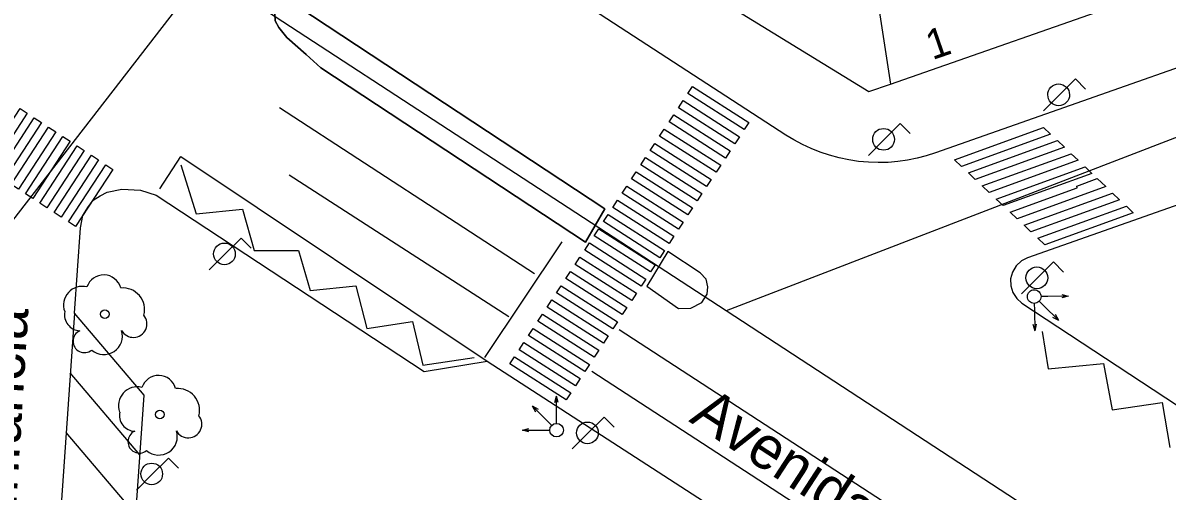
# Model space of a CAD drawing. Extents: x 282771 to 285132, y 4823109 to 4825496.
# Drawn here: x 284575 to 284642.2, y 4824050.6 to 4824078 of the extents above; entities that cross this region are included whole.
import ezdxf

# ---------------------------------------------------------------- set-up
doc = ezdxf.new("R2010")
doc.units = 0
for name, color, linetype in [('ACERA-BORDILLO', 7, 'Continuous'), ('APARCAMIENTO', 7, 'Continuous'), ('ARBOL', 7, 'Continuous'), ('BORDILLO', 7, 'Continuous'), ('CALLE-EJE', 7, 'Continuous'), ('CALLE-TEXTO', 7, 'Continuous'), ('CARGA_DESCARGA', 7, 'Continuous'), ('EDIFICIO', 7, 'Continuous'), ('FAROLA', 7, 'Continuous'), ('MEDIANERA', 7, 'Continuous'), ('NUM-PORTAL', 7, 'Continuous'), ('PASO-PEATONES', 7, 'Continuous'), ('SEMAFORO', 7, 'Continuous'), ('SENAL-VIARIA', 7, 'Continuous'), ('ZONA-VERDE', 7, 'Continuous')]:
    doc.layers.add(name, color=color, linetype=linetype)

msp = doc.modelspace()

# ---------------------------------------------------------------- linework, layer by layer
at = {"layer": 'ACERA-BORDILLO'}
for points in [[(284779.059, 4824068.787), (284779.385, 4824069.114), (284748.729, 4824099.677), (284743.66, 4824101.986), (284740.449, 4824101.563), (284695.009, 4824085.756), (284633.978, 4824064.253), (284633.616, 4824064.067), (284633.307, 4824063.778), (284633.091, 4824063.414), (284632.987, 4824063.02), (284632.993, 4824062.613), (284633.115, 4824062.208), (284633.346, 4824061.853), (284633.653, 4824061.585), (284690.59, 4824024.169), (284691.345, 4824022.807), (284692.789, 4824019.853), (284728.968, 4823996.225)], [(284654.078, 4824079.394), (284628.568, 4824070.404), (284628.038, 4824070.234), (284627.495, 4824070.092), (284626.938, 4824069.98), (284626.371, 4824069.9), (284625.797, 4824069.851), (284625.218, 4824069.836), (284624.637, 4824069.854), (284624.057, 4824069.907), (284623.482, 4824069.992), (284622.913, 4824070.111), (284622.354, 4824070.263), (284621.807, 4824070.445), (284621.275, 4824070.657), (284620.761, 4824070.897), (284620.266, 4824071.163), (284619.791, 4824071.453), (284603.873, 4824081.808)], [(284579.681, 4824021.188), (284582.122, 4824056.187), (284578.036, 4824060.993), (284578.385, 4824066.001), (284578.519, 4824066.741), (284578.815, 4824067.21), (284579.136, 4824067.63), (284579.555, 4824067.877), (284579.962, 4824068.099), (284580.814, 4824068.284), (284581.912, 4824068.21), (284582.841, 4824067.93), (284598.559, 4824057.572), (284602.262, 4824058.174), (284648.129, 4824028.501)]]:
    msp.add_lwpolyline(points, dxfattribs=at)
at = {"layer": 'APARCAMIENTO'}
for points in [[(284583.039, 4824068.303), (284584.277, 4824070.197), (284602.262, 4824058.174)], [(284581.878, 4824052.687), (284577.792, 4824057.493)], [(284581.634, 4824049.187), (284577.547, 4824053.993)]]:
    msp.add_lwpolyline(points, dxfattribs=at)
at = {"layer": 'ARBOL'}
for centre in [(284579.823, 4824060.946), (284583.047, 4824055.049)]:
    msp.add_circle(centre, 0.255, dxfattribs=at)
for centre, radius, start, end in [((284579.753, 4824062.206), 1.038, 15.64228, 161.38435), ((284578.493, 4824061.476), 1.097, 75.4318, 200.55608), ((284580.883, 4824061.206), 1.272, 345.03273, 95.79925), ((284578.383, 4824060.906), 0.935, 168.59898, 268.13236), ((284581.493, 4824060.376), 0.797, 208.96246, 38.99103), ((284579.763, 4824059.656), 1.086, 228.95447, 17.92796), ((284578.623, 4824059.356), 0.672, 113.73672, 309.4725), ((284582.977, 4824056.309), 1.038, 15.64228, 161.38435), ((284581.717, 4824055.579), 1.097, 75.4318, 200.55608), ((284584.107, 4824055.309), 1.272, 345.03273, 95.79925), ((284581.607, 4824055.009), 0.935, 168.59898, 268.13236), ((284584.717, 4824054.479), 0.797, 208.96246, 38.99103), ((284581.847, 4824053.459), 0.672, 113.73672, 309.4725), ((284582.987, 4824053.759), 1.086, 228.95447, 17.92796)]:
    msp.add_arc(centre, radius, start, end, dxfattribs=at)
at = {"layer": 'BORDILLO'}
for points in [[(284591.153, 4824078.995), (284609.174, 4824067.131), (284608.029, 4824065.164), (284592.505, 4824075.394), (284591.646, 4824076.179), (284590.506, 4824077.184), (284590.031, 4824077.758), (284589.811, 4824078.154), (284589.799, 4824078.545), (284589.921, 4824078.862), (284590.11, 4824079.069), (284590.323, 4824079.185), (284590.732, 4824079.191), (284591.153, 4824078.995)], [(284611.631, 4824062.582), (284613.499, 4824061.28), (284614.224, 4824061.29), (284614.854, 4824061.621), (284615.174, 4824062.123), (284615.206, 4824062.54), (284615.121, 4824062.988), (284614.769, 4824063.362), (284612.869, 4824064.621), (284611.631, 4824062.582)]]:
    msp.add_lwpolyline(points, dxfattribs=at)
at = {"layer": 'CALLE-EJE'}
for p, q in [((284616.284, 4824061.133), (284585.709, 4824081.075)), ((284662.428, 4824031.037), (284616.284, 4824061.133))]:
    msp.add_line(p, q, dxfattribs=at)
for points in [[(284585.709, 4824081.075), (284574.408, 4824066.442), (284571.17, 4824014.417), (284571.37, 4824010.455)], [(284657.089, 4824076.845), (284616.284, 4824061.133)]]:
    msp.add_lwpolyline(points, dxfattribs=at)
at = {"layer": 'CARGA_DESCARGA'}
for points in [[(284584.277, 4824069.707), (284585.184, 4824066.834), (284587.904, 4824067.098), (284588.585, 4824064.679), (284591.192, 4824064.679), (284591.872, 4824062.335), (284594.554, 4824062.6), (284595.197, 4824060.105), (284597.879, 4824060.521), (284598.484, 4824057.95), (284601.506, 4824058.404)], [(284634.834, 4824059.932), (284635.194, 4824057.74), (284638.436, 4824058.04), (284638.946, 4824055.337), (284641.887, 4824055.758), (284642.337, 4824053.115)]]:
    msp.add_lwpolyline(points, dxfattribs=at)
at = {"layer": 'EDIFICIO'}
msp.add_lwpolyline([(284616.609, 4824138.666), (284615.769, 4824127.735), (284614.879, 4824116.135), (284614.109, 4824106.155), (284613.229, 4824094.655), (284612.429, 4824084.375), (284612.229, 4824081.665), (284624.659, 4824074.005), (284625.929, 4824074.445), (284640.819, 4824079.665), (284650.129, 4824082.925), (284651.799, 4824085.905), (284651.249, 4824091.635), (284649.289, 4824112.376), (284645.929, 4824147.906)], dxfattribs=at)
at = {"layer": 'FAROLA'}
for p, q in [((284636.786, 4824074.745), (284635.846, 4824073.815)), ((284637.376, 4824074.155), (284636.786, 4824074.745)), ((284635.846, 4824073.815), (284634.916, 4824072.875)), ((284626.508, 4824072.131), (284625.568, 4824071.201)), ((284627.098, 4824071.541), (284626.508, 4824072.131)), ((284625.568, 4824071.201), (284624.638, 4824070.261)), ((284587.822, 4824065.406), (284586.882, 4824064.476)), ((284588.412, 4824064.816), (284587.822, 4824065.406)), ((284586.882, 4824064.476), (284585.952, 4824063.536)), ((284635.504, 4824064.004), (284634.564, 4824063.074)), ((284636.094, 4824063.414), (284635.504, 4824064.004)), ((284634.564, 4824063.074), (284633.634, 4824062.134)), ((284609.129, 4824054.906), (284608.189, 4824053.976)), ((284609.719, 4824054.316), (284609.129, 4824054.906)), ((284608.189, 4824053.976), (284607.259, 4824053.036)), ((284583.55, 4824052.493), (284582.61, 4824051.563)), ((284584.14, 4824051.903), (284583.55, 4824052.493)), ((284582.61, 4824051.563), (284581.68, 4824050.623))]:
    msp.add_line(p, q, dxfattribs=at)
for centre, radius in [((284625.528, 4824071.201), 0.638), ((284586.842, 4824064.476), 0.637), ((284634.524, 4824063.074), 0.638), ((284608.149, 4824053.976), 0.637), ((284582.57, 4824051.563), 0.637)]:
    msp.add_circle(centre, radius, dxfattribs=at)
msp.add_ellipse((284635.806, 4824073.815), major_axis=(0.352, 0.532), ratio=0.999977, dxfattribs=at)
at = {"layer": 'MEDIANERA'}
msp.add_line((284625.033, 4824080.339), (284625.929, 4824074.445), dxfattribs=at)
at = {"layer": 'PASO-PEATONES'}
for points in [[(284617.344, 4824071.774), (284614.036, 4824073.889), (284614.311, 4824074.307), (284617.619, 4824072.191)], [(284616.794, 4824070.939), (284613.486, 4824073.054), (284613.761, 4824073.472), (284617.069, 4824071.356)], [(284574.84, 4824073.004), (284575.26, 4824072.73), (284573.067, 4824069.374), (284572.647, 4824069.648)], [(284575.679, 4824072.456), (284576.099, 4824072.182), (284573.906, 4824068.826), (284573.486, 4824069.1)], [(284616.244, 4824070.103), (284612.935, 4824072.219), (284613.211, 4824072.636), (284616.519, 4824070.521)], [(284576.518, 4824071.908), (284576.938, 4824071.634), (284574.745, 4824068.277), (284574.325, 4824068.551)], [(284615.694, 4824069.268), (284612.385, 4824071.384), (284612.66, 4824071.801), (284615.969, 4824069.686)], [(284629.69, 4824070), (284634.926, 4824071.898), (284635.331, 4824071.512), (284630.098, 4824069.616)], [(284577.357, 4824071.36), (284577.777, 4824071.086), (284575.584, 4824067.729), (284575.164, 4824068.003)], [(284576.423, 4824067.181), (284576.004, 4824067.455), (284578.197, 4824070.811), (284578.616, 4824070.537)], [(284615.143, 4824068.433), (284611.835, 4824070.548), (284612.11, 4824070.966), (284615.419, 4824068.851)], [(284630.506, 4824069.232), (284635.735, 4824071.127), (284636.14, 4824070.742), (284630.915, 4824068.848)], [(284577.262, 4824066.632), (284576.843, 4824066.907), (284579.036, 4824070.263), (284579.455, 4824069.989)], [(284614.593, 4824067.598), (284611.285, 4824069.713), (284611.56, 4824070.131), (284614.868, 4824068.015)], [(284631.323, 4824068.465), (284636.544, 4824070.357), (284636.949, 4824069.971), (284631.732, 4824068.081)], [(284578.101, 4824066.084), (284577.682, 4824066.358), (284579.875, 4824069.715), (284580.295, 4824069.441)], [(284632.14, 4824067.697), (284637.353, 4824069.586), (284637.758, 4824069.201), (284632.549, 4824067.313)], [(284614.043, 4824066.762), (284610.735, 4824068.878), (284611.01, 4824069.295), (284614.318, 4824067.18)], [(284632.957, 4824066.929), (284636.9, 4824068.358), (284636.865, 4824068.449), (284638.06, 4824068.913), (284638.567, 4824068.43), (284633.365, 4824066.546)], [(284613.493, 4824065.927), (284610.185, 4824068.043), (284610.46, 4824068.46), (284613.768, 4824066.345)], [(284633.774, 4824066.162), (284638.971, 4824068.045), (284639.376, 4824067.66), (284634.182, 4824065.778)], [(284612.943, 4824065.092), (284609.635, 4824067.207), (284609.91, 4824067.625), (284613.218, 4824065.51)], [(284612.393, 4824064.257), (284609.085, 4824066.372), (284609.36, 4824066.79), (284612.668, 4824064.674)], [(284634.591, 4824065.394), (284639.78, 4824067.275), (284640.185, 4824066.89), (284634.999, 4824065.01)], [(284611.843, 4824063.422), (284608.535, 4824065.537), (284608.81, 4824065.955), (284612.118, 4824063.839)], [(284611.293, 4824062.586), (284607.985, 4824064.702), (284608.26, 4824065.119), (284611.568, 4824063.004)], [(284610.743, 4824061.751), (284607.435, 4824063.866), (284607.71, 4824064.284), (284611.018, 4824062.169)], [(284610.193, 4824060.916), (284606.884, 4824063.031), (284607.16, 4824063.449), (284610.468, 4824061.333)], [(284609.643, 4824060.081), (284606.334, 4824062.196), (284606.61, 4824062.614), (284609.918, 4824060.498)], [(284609.093, 4824059.246), (284605.784, 4824061.361), (284606.059, 4824061.779), (284609.367, 4824059.663)], [(284608.542, 4824058.41), (284605.234, 4824060.526), (284605.509, 4824060.943), (284608.817, 4824058.828)], [(284607.992, 4824057.575), (284604.684, 4824059.691), (284604.959, 4824060.108), (284608.267, 4824057.993)], [(284607.442, 4824056.74), (284604.134, 4824058.855), (284604.409, 4824059.273), (284607.717, 4824057.158)], [(284606.892, 4824055.905), (284603.584, 4824058.02), (284603.859, 4824058.438), (284607.167, 4824056.322)]]:
    msp.add_lwpolyline(points, close=True, dxfattribs=at)
at = {"layer": 'SEMAFORO'}
for p, q in [((284636.369, 4824062.005), (284635.169, 4824061.986)), ((284635.988, 4824062.099), (284636.369, 4824062.005)), ((284636.369, 4824062.005), (284635.991, 4824061.899)), ((284634.376, 4824061.573), (284634.382, 4824061.173)), ((284634.654, 4824061.698), (284634.938, 4824061.422)), ((284635.169, 4824061.986), (284634.769, 4824061.98)), ((284634.938, 4824061.422), (284635.802, 4824060.586)), ((284634.382, 4824061.173), (284634.401, 4824059.973)), ((284635.449, 4824060.77), (284635.802, 4824060.586)), ((284635.606, 4824060.933), (284635.802, 4824060.586)), ((284634.295, 4824060.352), (284634.401, 4824059.973)), ((284634.495, 4824060.355), (284634.401, 4824059.973)), ((284606.233, 4824055.754), (284606.333, 4824056.134)), ((284606.333, 4824054.934), (284606.333, 4824056.134)), ((284606.433, 4824055.754), (284606.333, 4824056.134)), ((284605.773, 4824054.694), (284604.923, 4824055.544)), ((284605.113, 4824055.194), (284604.923, 4824055.544)), ((284605.273, 4824055.354), (284604.923, 4824055.544)), ((284606.053, 4824054.414), (284605.773, 4824054.694)), ((284606.333, 4824054.534), (284606.333, 4824054.934)), ((284604.333, 4824054.134), (284604.713, 4824054.234)), ((284604.333, 4824054.134), (284605.533, 4824054.134)), ((284604.713, 4824054.034), (284604.333, 4824054.134)), ((284605.533, 4824054.134), (284605.933, 4824054.134))]:
    msp.add_line(p, q, dxfattribs=at)
msp.add_circle((284606.333, 4824054.134), 0.4, dxfattribs=at)
msp.add_ellipse((284634.37, 4824061.973), major_axis=(-0.222, -0.333), ratio=0.999978, dxfattribs=at)
at = {"layer": 'SENAL-VIARIA'}
for points in [[(284590.067, 4824073.06), (284605.046, 4824063.328)], [(284590.637, 4824069.11), (284603.54, 4824060.803)], [(284602.122, 4824058.395), (284606.668, 4824065.177)], [(284578.036, 4824060.992), (284575.351, 4824022.494)], [(284610, 4824060.034), (284682.59, 4824012.825)], [(284608.411, 4824057.591), (284681.001, 4824010.382)]]:
    msp.add_lwpolyline(points, dxfattribs=at)
at = {"layer": 'ZONA-VERDE'}
for points in [[(284590.732, 4824079.191), (284590.323, 4824079.185), (284590.11, 4824079.069), (284589.921, 4824078.862), (284589.799, 4824078.545), (284589.811, 4824078.154), (284590.031, 4824077.758), (284590.506, 4824077.184), (284591.646, 4824076.179), (284592.505, 4824075.394), (284608.029, 4824065.164), (284609.174, 4824067.131), (284591.153, 4824078.995), (284590.732, 4824079.191)], [(284611.631, 4824062.582), (284613.499, 4824061.28), (284614.224, 4824061.29), (284614.854, 4824061.621), (284615.174, 4824062.123), (284615.206, 4824062.54), (284615.121, 4824062.988), (284614.769, 4824063.362), (284612.869, 4824064.621), (284611.631, 4824062.582)]]:
    msp.add_lwpolyline(points, dxfattribs=at)

# ---------------------------------------------------------------- texts
at = {"layer": 'CALLE-TEXTO'}
for s, rotation, p in [('Calle la Infancia', 86.43877, (284573.859, 4824037.496)), ('Avenida de la Costa', 326.95336, (284614.053, 4824054.669))]:
    msp.add_text(s, height=2.5, rotation=rotation, dxfattribs=at).set_placement(p)
at = {"layer": 'NUM-PORTAL'}
msp.add_text('1', height=1.75, rotation=19.06063, dxfattribs=at).set_placement((284628.388, 4824075.841))

doc.saveas('drawing.dxf')
